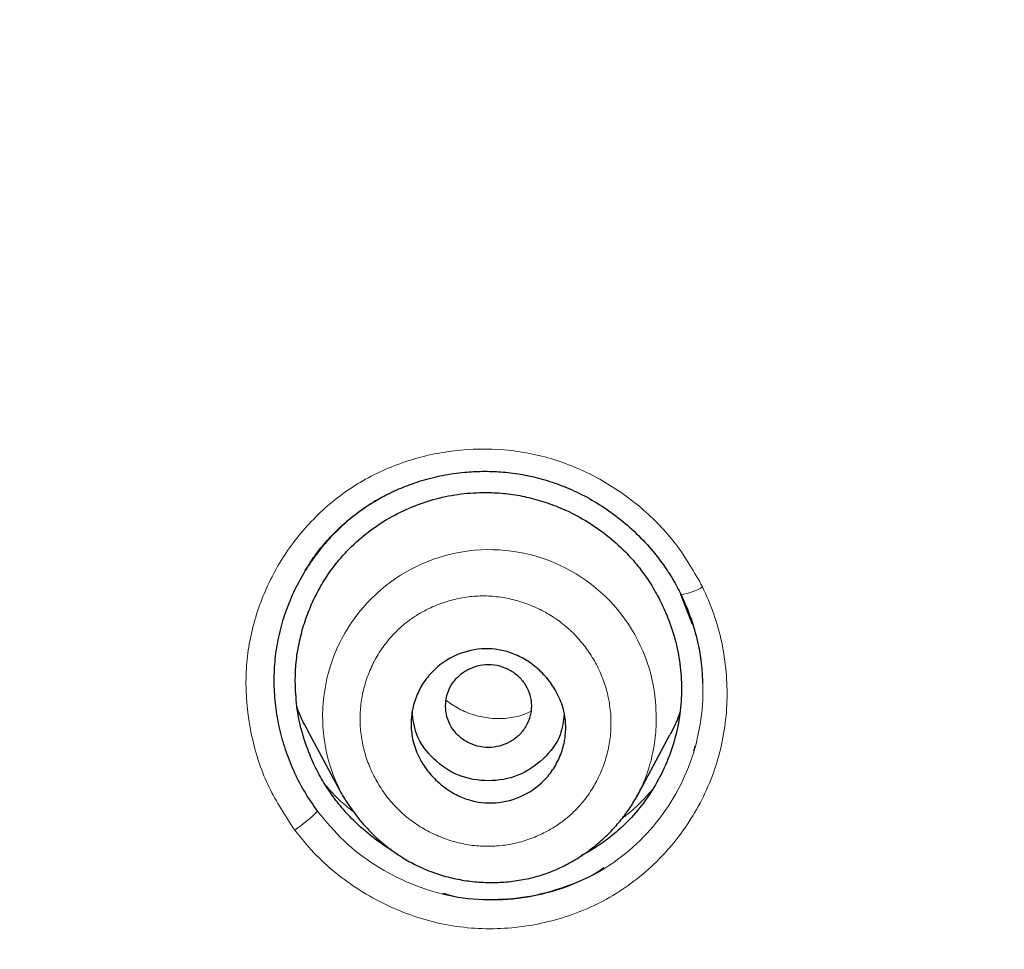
# Model space of a CAD drawing. Header units: millimetres. Extents: x 8 to 830, y 12 to 2106.
# Tile 369 of 624: x 439 to 450, y 1844 to 1855. Entities that reach past the tile are written whole.
import ezdxf

# ---------------------------------------------------------------- set-up
doc = ezdxf.new("R2010")
doc.units = ezdxf.units.MM

msp = doc.modelspace()

# ---------------------------------------------------------------- linework, layer by layer
at = {"color": 7, "linetype": 'Continuous', "lineweight": 30}
for p, q in [((446.6, 1847.86), (446.465, 1848.21)), ((446.6, 1847.86), (446.465, 1848.21)), ((442.111, 1846.642), (442.505, 1845.903)), ((445.954, 1845.862), (446.334, 1846.574)), ((442.445, 1845.818), (442.445, 1845.817)), ((442.445, 1845.818), (442.445, 1845.817)), ((446.018, 1845.769), (446.018, 1845.769)), ((446.018, 1845.769), (446.018, 1845.769))]:
    msp.add_line(p, q, dxfattribs=at)
at = {"color": 8, "linetype": 'Continuous', "lineweight": 0}
for centre, radius, start, end in [((444.235, 1846.79), 1.941, 3.8961, 206.9727), ((446.419, 1848.739), 0.531, 274.9573, 303.9446), ((440.933, 1846.993), 1.845, 304.1434, 314.8345)]:
    msp.add_arc(centre, radius, start, end, dxfattribs=at)
at = {"color": 7, "linetype": 'Continuous', "lineweight": 30}
for points, knots in [([(510.735, 1777.283), (511.196, 1778.511), (512.114, 1780.956), (513.098, 1784.726), (513.872, 1788.507), (514.456, 1792.3), (514.943, 1796.485), (515.298, 1801.065), (515.507, 1806.03), (515.602, 1811.577), (515.593, 1817.706), (515.581, 1824.436), (515.477, 1831.185), (515.158, 1837.963), (514.614, 1843.619), (513.944, 1848.142), (513.279, 1851.54), (512.399, 1854.924), (511.244, 1858.268), (509.826, 1861.345), (508.149, 1864.109), (506.256, 1866.524), (504.046, 1868.669), (501.607, 1870.523), (499.025, 1872.121), (495.903, 1873.724), (492.217, 1875.246), (487.967, 1876.614), (483.651, 1877.697), (479.286, 1878.524), (474.885, 1879.093), (470.474, 1879.417), (466.081, 1879.544), (461.71, 1879.555), (457.339, 1879.543), (452.947, 1879.415), (448.536, 1879.093), (444.134, 1878.525), (439.769, 1877.697), (435.453, 1876.616), (431.203, 1875.245), (427.517, 1873.725), (424.396, 1872.122), (421.813, 1870.525), (419.375, 1868.669), (417.164, 1866.525), (415.271, 1864.109), (413.594, 1861.345), (412.176, 1858.269), (411.021, 1854.924), (410.141, 1851.54), (409.476, 1848.142), (408.806, 1843.619), (408.262, 1837.963), (407.943, 1831.185), (407.839, 1824.437), (407.828, 1817.706), (407.817, 1811.126), (407.941, 1804.673), (408.288, 1798.348), (408.866, 1792.889), (409.585, 1788.305), (410.354, 1784.591), (411.329, 1780.89), (412.232, 1778.489), (412.686, 1777.283)], [0, 0, 0, 0, 0.01422, 0.028301, 0.042283, 0.056188, 0.070046, 0.088148, 0.106186, 0.124159, 0.148558, 0.172923, 0.197399, 0.221993, 0.24671, 0.259145, 0.27167, 0.284302, 0.297067, 0.309991, 0.320883, 0.3319, 0.342924, 0.353811, 0.364567, 0.375221, 0.391058, 0.40678, 0.422432, 0.438055, 0.453668, 0.469227, 0.484683, 0.500001, 0.515318, 0.530774, 0.546334, 0.561944, 0.577571, 0.59322, 0.608942, 0.624779, 0.635434, 0.646191, 0.657076, 0.668103, 0.679114, 0.690014, 0.702933, 0.7157, 0.728331, 0.740856, 0.753291, 0.778008, 0.802602, 0.827078, 0.851444, 0.875842, 0.898728, 0.921719, 0.944802, 0.958463, 0.9722, 0.986034, 1, 1, 1, 1]), ([(510.735, 1777.283), (511.196, 1778.511), (512.114, 1780.956), (513.098, 1784.726), (513.872, 1788.507), (514.456, 1792.3), (514.943, 1796.485), (515.298, 1801.065), (515.507, 1806.03), (515.602, 1811.577), (515.593, 1817.706), (515.581, 1824.436), (515.477, 1831.185), (515.158, 1837.963), (514.614, 1843.619), (513.944, 1848.142), (513.279, 1851.54), (512.399, 1854.924), (511.244, 1858.268), (509.826, 1861.345), (508.149, 1864.109), (506.256, 1866.524), (504.046, 1868.669), (501.607, 1870.523), (499.025, 1872.121), (495.903, 1873.724), (492.217, 1875.246), (487.967, 1876.614), (483.651, 1877.697), (479.286, 1878.524), (474.885, 1879.093), (470.474, 1879.417), (466.081, 1879.544), (461.71, 1879.555), (457.339, 1879.543), (452.947, 1879.415), (448.536, 1879.093), (444.134, 1878.525), (439.769, 1877.697), (435.453, 1876.616), (431.203, 1875.245), (427.517, 1873.725), (424.396, 1872.122), (421.813, 1870.525), (419.375, 1868.669), (417.164, 1866.525), (415.271, 1864.109), (413.594, 1861.345), (412.176, 1858.269), (411.021, 1854.924), (410.141, 1851.54), (409.476, 1848.142), (408.806, 1843.619), (408.262, 1837.963), (407.943, 1831.185), (407.839, 1824.437), (407.828, 1817.706), (407.817, 1811.126), (407.941, 1804.673), (408.288, 1798.348), (408.866, 1792.889), (409.585, 1788.305), (410.354, 1784.591), (411.329, 1780.89), (412.232, 1778.489), (412.686, 1777.283)], [0, 0, 0, 0, 0.01422, 0.028301, 0.042283, 0.056188, 0.070046, 0.088148, 0.106186, 0.124159, 0.148558, 0.172923, 0.197399, 0.221993, 0.24671, 0.259145, 0.27167, 0.284302, 0.297067, 0.309991, 0.320883, 0.3319, 0.342924, 0.353811, 0.364567, 0.375221, 0.391058, 0.40678, 0.422432, 0.438055, 0.453668, 0.469227, 0.484683, 0.500001, 0.515318, 0.530774, 0.546334, 0.561944, 0.577571, 0.59322, 0.608942, 0.624779, 0.635434, 0.646191, 0.657076, 0.668103, 0.679114, 0.690014, 0.702933, 0.7157, 0.728331, 0.740856, 0.753291, 0.778008, 0.802602, 0.827078, 0.851444, 0.875842, 0.898728, 0.921719, 0.944802, 0.958463, 0.9722, 0.986034, 1, 1, 1, 1]), ([(509.342, 1777.405), (509.718, 1778.392), (510.47, 1780.366), (511.332, 1783.407), (512.046, 1786.476), (512.617, 1789.571), (513.077, 1792.68), (513.51, 1796.392), (513.859, 1800.711), (514.082, 1805.632), (514.182, 1810.777), (514.188, 1816.142), (514.173, 1821.731), (514.115, 1827.323), (513.942, 1832.92), (513.588, 1838.517), (513.084, 1843.169), (512.519, 1846.875), (511.991, 1849.641), (511.334, 1852.386), (510.519, 1855.094), (509.512, 1857.746), (508.383, 1860.098), (507.165, 1862.141), (505.916, 1863.888), (504.502, 1865.514), (502.758, 1867.162), (500.656, 1868.771), (498.205, 1870.302), (495.467, 1871.725), (492.454, 1873.021), (489.178, 1874.177), (485.839, 1875.143), (482.453, 1875.939), (478.747, 1876.63), (474.722, 1877.159), (470.387, 1877.487), (466.047, 1877.618), (461.711, 1877.632), (457.374, 1877.617), (453.033, 1877.484), (448.697, 1877.159), (444.672, 1876.63), (440.967, 1875.94), (437.582, 1875.144), (434.243, 1874.177), (430.966, 1873.02), (427.952, 1871.725), (425.215, 1870.302), (422.765, 1868.771), (420.664, 1867.161), (418.919, 1865.515), (417.506, 1863.888), (416.255, 1862.141), (415.039, 1860.097), (413.909, 1857.746), (412.902, 1855.094), (412.087, 1852.386), (411.43, 1849.642), (410.902, 1846.875), (410.337, 1843.17), (409.833, 1838.517), (409.479, 1832.921), (409.306, 1827.324), (409.248, 1821.731), (409.233, 1816.142), (409.239, 1810.852), (409.333, 1805.856), (409.537, 1801.159), (409.896, 1796.466), (410.376, 1792.367), (410.925, 1788.863), (411.488, 1785.949), (412.182, 1783.059), (413.011, 1780.196), (413.722, 1778.336), (414.078, 1777.405)], [0, 0, 0, 0, 0.011709, 0.0234, 0.035079, 0.046745, 0.058401, 0.070053, 0.08835, 0.106637, 0.124908, 0.145647, 0.166375, 0.187119, 0.207887, 0.228673, 0.249479, 0.259892, 0.270315, 0.28075, 0.291198, 0.301658, 0.31213, 0.319994, 0.327864, 0.335737, 0.343609, 0.354092, 0.364563, 0.37502, 0.38755, 0.400066, 0.41258, 0.425091, 0.437599, 0.45323, 0.468841, 0.484431, 0.499999, 0.515569, 0.531166, 0.546782, 0.562408, 0.574915, 0.587424, 0.599934, 0.612454, 0.624987, 0.635443, 0.645912, 0.656393, 0.664263, 0.672136, 0.680006, 0.687871, 0.698343, 0.708803, 0.71925, 0.729685, 0.740108, 0.750521, 0.771326, 0.792113, 0.81288, 0.833624, 0.854353, 0.875091, 0.892532, 0.909986, 0.927451, 0.944927, 0.955919, 0.966921, 0.977933, 0.988958, 1, 1, 1, 1]), ([(509.342, 1777.405), (509.718, 1778.392), (510.47, 1780.366), (511.332, 1783.407), (512.046, 1786.476), (512.617, 1789.571), (513.077, 1792.68), (513.51, 1796.392), (513.859, 1800.711), (514.082, 1805.632), (514.182, 1810.777), (514.188, 1816.142), (514.173, 1821.731), (514.115, 1827.323), (513.942, 1832.92), (513.588, 1838.517), (513.084, 1843.169), (512.519, 1846.875), (511.991, 1849.641), (511.334, 1852.386), (510.519, 1855.094), (509.512, 1857.746), (508.383, 1860.098), (507.165, 1862.141), (505.916, 1863.888), (504.502, 1865.514), (502.758, 1867.162), (500.656, 1868.771), (498.205, 1870.302), (495.467, 1871.725), (492.454, 1873.021), (489.178, 1874.177), (485.839, 1875.143), (482.453, 1875.939), (478.747, 1876.63), (474.722, 1877.159), (470.387, 1877.487), (466.047, 1877.618), (461.711, 1877.632), (457.374, 1877.617), (453.033, 1877.484), (448.697, 1877.159), (444.672, 1876.63), (440.967, 1875.94), (437.582, 1875.144), (434.243, 1874.177), (430.966, 1873.02), (427.952, 1871.725), (425.215, 1870.302), (422.765, 1868.771), (420.664, 1867.161), (418.919, 1865.515), (417.506, 1863.888), (416.255, 1862.141), (415.039, 1860.097), (413.909, 1857.746), (412.902, 1855.094), (412.087, 1852.386), (411.43, 1849.642), (410.902, 1846.875), (410.337, 1843.17), (409.833, 1838.517), (409.479, 1832.921), (409.306, 1827.324), (409.248, 1821.731), (409.233, 1816.142), (409.239, 1810.852), (409.333, 1805.856), (409.537, 1801.159), (409.896, 1796.466), (410.376, 1792.367), (410.925, 1788.863), (411.488, 1785.949), (412.182, 1783.059), (413.011, 1780.196), (413.722, 1778.336), (414.078, 1777.405)], [0, 0, 0, 0, 0.011709, 0.0234, 0.035079, 0.046745, 0.058401, 0.070053, 0.08835, 0.106637, 0.124908, 0.145647, 0.166375, 0.187119, 0.207887, 0.228673, 0.249479, 0.259892, 0.270315, 0.28075, 0.291198, 0.301658, 0.31213, 0.319994, 0.327864, 0.335737, 0.343609, 0.354092, 0.364563, 0.37502, 0.38755, 0.400066, 0.41258, 0.425091, 0.437599, 0.45323, 0.468841, 0.484431, 0.499999, 0.515569, 0.531166, 0.546782, 0.562408, 0.574915, 0.587424, 0.599934, 0.612454, 0.624987, 0.635443, 0.645912, 0.656393, 0.664263, 0.672136, 0.680006, 0.687871, 0.698343, 0.708803, 0.71925, 0.729685, 0.740108, 0.750521, 0.771326, 0.792113, 0.81288, 0.833624, 0.854353, 0.875091, 0.892532, 0.909986, 0.927451, 0.944927, 0.955919, 0.966921, 0.977933, 0.988958, 1, 1, 1, 1]), ([(461.71, 1876.725), (459.784, 1876.719), (455.935, 1876.707), (450.167, 1876.421), (444.906, 1875.774), (440.169, 1874.856), (435.962, 1873.771), (431.845, 1872.41), (428.301, 1870.9), (425.325, 1869.325), (422.897, 1867.771), (420.637, 1865.993), (418.61, 1863.96), (416.866, 1861.693), (415.304, 1859.086), (413.966, 1856.162), (412.868, 1852.965), (412.03, 1849.723), (411.394, 1846.461), (410.755, 1842.089), (410.234, 1836.589), (409.939, 1829.959), (409.858, 1823.313), (409.862, 1816.661), (409.876, 1810.844), (409.989, 1805.861), (410.175, 1801.713), (410.481, 1797.567), (410.938, 1793.43), (411.563, 1789.313), (412.42, 1785.241), (413.517, 1781.214), (414.571, 1778.631), (415.1, 1777.336)], [0, 0, 0, 0, 0.041855, 0.08362, 0.125415, 0.156959, 0.188537, 0.219976, 0.251431, 0.272568, 0.293656, 0.314639, 0.33578, 0.356911, 0.377922, 0.403277, 0.42848, 0.45338, 0.478142, 0.502858, 0.552306, 0.601886, 0.651609, 0.701376, 0.751127, 0.782208, 0.813287, 0.844384, 0.875537, 0.906709, 0.937788, 0.968814, 1, 1, 1, 1]), ([(461.71, 1876.622), (459.773, 1876.616), (455.903, 1876.604), (450.104, 1876.313), (444.815, 1875.656), (440.054, 1874.726), (435.827, 1873.625), (431.692, 1872.245), (428.137, 1870.71), (425.155, 1869.108), (422.728, 1867.526), (420.475, 1865.714), (418.469, 1863.641), (416.75, 1861.337), (415.217, 1858.695), (413.911, 1855.743), (412.846, 1852.527), (412.036, 1849.278), (411.423, 1846.017), (410.808, 1841.657), (410.309, 1836.18), (410.03, 1829.586), (409.958, 1822.982), (409.961, 1816.372), (409.978, 1810.591), (410.096, 1805.639), (410.286, 1801.52), (410.596, 1797.409), (411.054, 1793.307), (411.681, 1789.219), (412.539, 1785.169), (413.635, 1781.17), (414.685, 1778.609), (415.209, 1777.329)], [0, 0, 0, 0, 0.042133, 0.084172, 0.12624, 0.157991, 0.189772, 0.221412, 0.253078, 0.274358, 0.295572, 0.316692, 0.337987, 0.359238, 0.380387, 0.405921, 0.431187, 0.456106, 0.480854, 0.505526, 0.554819, 0.604169, 0.653612, 0.70311, 0.752631, 0.783561, 0.81446, 0.845339, 0.876228, 0.907207, 0.938215, 0.96912, 1, 1, 1, 1]), ([(442.092, 1848.488), (442.103, 1848.505), (442.128, 1848.547), (442.174, 1848.618), (442.23, 1848.695), (442.294, 1848.776), (442.372, 1848.867), (442.467, 1848.964), (442.58, 1849.067), (442.711, 1849.171), (442.864, 1849.275), (443.038, 1849.374), (443.235, 1849.463), (443.453, 1849.54), (443.693, 1849.6), (443.929, 1849.634), (444.157, 1849.646), (444.373, 1849.639), (444.596, 1849.612), (444.825, 1849.563), (445.057, 1849.489), (445.289, 1849.388), (445.517, 1849.261), (445.739, 1849.105), (445.95, 1848.922), (446.124, 1848.735), (446.263, 1848.554), (446.374, 1848.386), (446.436, 1848.265), (446.468, 1848.205)], [0, 0, 0, 0, 0.012771, 0.031966, 0.048487, 0.068036, 0.09064, 0.116276, 0.144864, 0.17643, 0.211026, 0.248634, 0.289052, 0.332288, 0.378361, 0.42728, 0.465851, 0.506036, 0.547855, 0.591348, 0.636555, 0.683408, 0.731937, 0.782159, 0.834072, 0.887665, 0.92434, 0.961776, 1, 1, 1, 1]), ([(442.092, 1848.488), (442.103, 1848.505), (442.128, 1848.547), (442.174, 1848.618), (442.23, 1848.695), (442.294, 1848.776), (442.372, 1848.867), (442.467, 1848.964), (442.58, 1849.067), (442.711, 1849.171), (442.864, 1849.275), (443.038, 1849.374), (443.235, 1849.463), (443.453, 1849.54), (443.693, 1849.6), (443.929, 1849.634), (444.157, 1849.646), (444.373, 1849.639), (444.596, 1849.612), (444.825, 1849.563), (445.057, 1849.489), (445.289, 1849.388), (445.517, 1849.261), (445.739, 1849.105), (445.95, 1848.922), (446.124, 1848.735), (446.263, 1848.554), (446.374, 1848.386), (446.436, 1848.265), (446.468, 1848.205)], [0, 0, 0, 0, 0.012771, 0.031966, 0.048487, 0.068036, 0.09064, 0.116276, 0.144864, 0.17643, 0.211026, 0.248634, 0.289052, 0.332288, 0.378361, 0.42728, 0.465851, 0.506036, 0.547855, 0.591348, 0.636555, 0.683408, 0.731937, 0.782159, 0.834072, 0.887665, 0.92434, 0.961776, 1, 1, 1, 1]), ([(443.121, 1849.408), (443.05, 1849.373), (442.901, 1849.299), (442.692, 1849.156), (442.493, 1848.989), (442.315, 1848.801), (442.158, 1848.597), (442.023, 1848.377), (441.911, 1848.145), (441.824, 1847.902), (441.762, 1847.651), (441.729, 1847.395), (441.723, 1847.136), (441.744, 1846.878), (441.792, 1846.623), (441.865, 1846.373), (441.963, 1846.131), (442.084, 1845.899), (442.184, 1845.756), (442.234, 1845.684)], [0, 0, 0, 0, 0.054278, 0.11369, 0.172854, 0.231896, 0.290888, 0.349861, 0.40883, 0.467805, 0.526818, 0.585807, 0.644762, 0.703759, 0.762833, 0.821989, 0.881226, 0.940551, 1, 1, 1, 1]), ([(443.121, 1849.408), (443.05, 1849.373), (442.901, 1849.299), (442.692, 1849.156), (442.493, 1848.989), (442.315, 1848.801), (442.158, 1848.597), (442.023, 1848.377), (441.911, 1848.145), (441.824, 1847.902), (441.762, 1847.651), (441.729, 1847.395), (441.723, 1847.136), (441.744, 1846.878), (441.792, 1846.623), (441.865, 1846.373), (441.963, 1846.131), (442.084, 1845.899), (442.184, 1845.756), (442.234, 1845.684)], [0, 0, 0, 0, 0.054278, 0.11369, 0.172854, 0.231896, 0.290888, 0.349861, 0.40883, 0.467805, 0.526818, 0.585807, 0.644762, 0.703759, 0.762833, 0.821989, 0.881226, 0.940551, 1, 1, 1, 1]), ([(441.975, 1847.198), (441.977, 1847.271), (441.981, 1847.417), (442.016, 1847.634), (442.069, 1847.847), (442.145, 1848.054), (442.239, 1848.253), (442.353, 1848.441), (442.484, 1848.615), (442.649, 1848.792), (442.853, 1848.965), (443.1, 1849.123), (443.367, 1849.248), (443.649, 1849.338), (443.939, 1849.39), (444.208, 1849.401), (444.453, 1849.384), (444.67, 1849.347), (444.884, 1849.287), (445.116, 1849.199), (445.358, 1849.074), (445.602, 1848.906), (445.804, 1848.725), (445.967, 1848.541), (446.097, 1848.361), (446.209, 1848.17), (446.313, 1847.947), (446.4, 1847.691), (446.458, 1847.402), (446.477, 1847.111), (446.458, 1846.819), (446.4, 1846.532), (446.304, 1846.254), (446.174, 1845.991), (446.01, 1845.748), (445.832, 1845.549), (445.651, 1845.388), (445.48, 1845.264), (445.36, 1845.198), (445.303, 1845.167)], [0, 0, 0, 0, 0.023204, 0.04667, 0.070011, 0.093284, 0.117011, 0.14032, 0.163437, 0.186595, 0.217578, 0.2485, 0.279907, 0.311253, 0.34217, 0.373213, 0.396386, 0.419512, 0.442827, 0.466562, 0.497601, 0.528863, 0.559822, 0.583025, 0.6065, 0.629827, 0.653118, 0.684606, 0.715526, 0.746403, 0.777433, 0.80835, 0.839693, 0.871113, 0.902023, 0.932978, 0.956199, 0.979336, 1, 1, 1, 1]), ([(441.975, 1847.198), (441.977, 1847.271), (441.981, 1847.417), (442.016, 1847.634), (442.069, 1847.847), (442.145, 1848.054), (442.239, 1848.253), (442.353, 1848.441), (442.484, 1848.615), (442.649, 1848.792), (442.853, 1848.965), (443.1, 1849.123), (443.367, 1849.248), (443.649, 1849.338), (443.939, 1849.39), (444.208, 1849.401), (444.453, 1849.384), (444.67, 1849.347), (444.884, 1849.287), (445.116, 1849.199), (445.358, 1849.074), (445.602, 1848.906), (445.804, 1848.725), (445.967, 1848.541), (446.097, 1848.361), (446.209, 1848.17), (446.313, 1847.947), (446.4, 1847.691), (446.458, 1847.402), (446.477, 1847.111), (446.458, 1846.819), (446.4, 1846.532), (446.304, 1846.254), (446.174, 1845.991), (446.01, 1845.748), (445.832, 1845.549), (445.651, 1845.388), (445.48, 1845.264), (445.36, 1845.198), (445.303, 1845.167)], [0, 0, 0, 0, 0.023204, 0.04667, 0.070011, 0.093284, 0.117011, 0.14032, 0.163437, 0.186595, 0.217578, 0.2485, 0.279907, 0.311253, 0.34217, 0.373213, 0.396386, 0.419512, 0.442827, 0.466562, 0.497601, 0.528863, 0.559822, 0.583025, 0.6065, 0.629827, 0.653118, 0.684606, 0.715526, 0.746403, 0.777433, 0.80835, 0.839693, 0.871113, 0.902023, 0.932978, 0.956199, 0.979336, 1, 1, 1, 1]), ([(446.468, 1848.205), (446.507, 1848.116), (446.585, 1847.939), (446.662, 1847.659), (446.708, 1847.405), (446.714, 1847.244), (446.716, 1847.178)], [0, 0, 0, 0, 0.2726336, 0.5441915, 0.814943, 1, 1, 1, 1]), ([(446.468, 1848.205), (446.507, 1848.116), (446.585, 1847.939), (446.662, 1847.659), (446.708, 1847.405), (446.714, 1847.244), (446.716, 1847.178)], [0, 0, 0, 0, 0.2726336, 0.5441915, 0.814943, 1, 1, 1, 1]), ([(443.324, 1846.697), (443.324, 1846.718), (443.325, 1846.759), (443.332, 1846.82), (443.349, 1846.92), (443.393, 1847.055), (443.481, 1847.211), (443.635, 1847.388), (443.885, 1847.54), (444.166, 1847.589), (444.385, 1847.563), (444.547, 1847.511), (444.708, 1847.422), (444.831, 1847.319), (444.917, 1847.222), (444.97, 1847.15), (445.036, 1847.041), (445.092, 1846.907), (445.119, 1846.766), (445.125, 1846.67), (445.122, 1846.601), (445.116, 1846.539), (445.098, 1846.438), (445.053, 1846.303), (444.964, 1846.145), (444.81, 1845.97), (444.561, 1845.819), (444.282, 1845.77), (444.065, 1845.795), (443.904, 1845.847), (443.741, 1845.936), (443.616, 1846.04), (443.53, 1846.137), (443.476, 1846.21), (443.41, 1846.319), (443.355, 1846.455), (443.327, 1846.596), (443.324, 1846.671), (443.324, 1846.697)], [0, 0, 0, 0, 0.011123, 0.022112, 0.033021, 0.065591, 0.097514, 0.129118, 0.190536, 0.250329, 0.277634, 0.307391, 0.339914, 0.374982, 0.392247, 0.408183, 0.422927, 0.459667, 0.485182, 0.499686, 0.510889, 0.522004, 0.533089, 0.565954, 0.59821, 0.629706, 0.690989, 0.75018, 0.776939, 0.806579, 0.839241, 0.87493, 0.892259, 0.908385, 0.92332, 0.960042, 0.985736, 1, 1, 1, 1]), ([(443.724, 1846.911), (443.727, 1846.869), (443.734, 1846.785), (443.786, 1846.667), (443.866, 1846.565), (443.971, 1846.488), (444.093, 1846.44), (444.224, 1846.422), (444.354, 1846.44), (444.476, 1846.488), (444.581, 1846.565), (444.661, 1846.667), (444.712, 1846.785), (444.73, 1846.911), (444.712, 1847.037), (444.661, 1847.155), (444.581, 1847.256), (444.476, 1847.334), (444.354, 1847.382), (444.224, 1847.4), (444.093, 1847.382), (443.971, 1847.334), (443.866, 1847.256), (443.786, 1847.155), (443.734, 1847.037), (443.727, 1846.953), (443.724, 1846.911)], [0, 0, 0, 0, 0.041659, 0.083341, 0.125, 0.166659, 0.208341, 0.25, 0.291659, 0.333341, 0.375, 0.416659, 0.458341, 0.5, 0.541659, 0.583341, 0.625, 0.666659, 0.708341, 0.75, 0.791659, 0.833341, 0.875, 0.916659, 0.958341, 1, 1, 1, 1]), ([(443.091, 1845.239), (443.091, 1845.239), (443.004, 1845.284), (442.846, 1845.404), (442.643, 1845.582), (442.481, 1845.766), (442.351, 1845.944), (442.238, 1846.135), (442.134, 1846.359), (442.046, 1846.617), (441.986, 1846.906), (441.979, 1847.101), (441.975, 1847.198)], [0, 0, 0, 0, 0.000305, 0.124555, 0.249001, 0.342736, 0.43588, 0.529327, 0.623966, 0.750699, 0.875317, 1, 1, 1, 1]), ([(443.091, 1845.239), (443.091, 1845.239), (443.004, 1845.284), (442.846, 1845.404), (442.643, 1845.582), (442.481, 1845.766), (442.351, 1845.944), (442.238, 1846.135), (442.134, 1846.359), (442.046, 1846.617), (441.986, 1846.906), (441.979, 1847.101), (441.975, 1847.198)], [0, 0, 0, 0, 0.000305, 0.124555, 0.249001, 0.342736, 0.43588, 0.529327, 0.623966, 0.750699, 0.875317, 1, 1, 1, 1]), ([(442.112, 1846.642), (442.077, 1846.708), (442.034, 1846.79), (442.003, 1846.876), (441.997, 1846.892)], [0, 0, 0, 0, 0.811183, 1, 1, 1, 1]), ([(445.105, 1846.818), (445.095, 1846.735), (445.072, 1846.539), (444.871, 1846.282), (444.579, 1846.081), (444.222, 1846.021), (443.867, 1846.082), (443.574, 1846.283), (443.371, 1846.549), (443.347, 1846.754), (443.337, 1846.845)], [0, 0, 0, 0, 0.095991, 0.229109, 0.362126, 0.494819, 0.627973, 0.760618, 0.89372, 1, 1, 1, 1]), ([(446.452, 1846.836), (446.448, 1846.824), (446.419, 1846.74), (446.379, 1846.652), (446.337, 1846.58), (446.334, 1846.575)], [0, 0, 0, 0, 0.124375, 0.936638, 1, 1, 1, 1]), ([(446.613, 1846.391), (446.618, 1846.401), (446.625, 1846.419), (446.628, 1846.438), (446.63, 1846.447)], [0, 0, 0, 0, 0.556901, 1, 1, 1, 1]), ([(446.613, 1846.391), (446.618, 1846.401), (446.625, 1846.419), (446.628, 1846.438), (446.63, 1846.447)], [0, 0, 0, 0, 0.556901, 1, 1, 1, 1]), ([(442.503, 1845.909), (442.513, 1845.892), (442.535, 1845.853), (442.578, 1845.787), (442.631, 1845.709), (442.72, 1845.59), (442.852, 1845.437), (443.021, 1845.286), (443.189, 1845.166), (443.347, 1845.073), (443.519, 1844.994), (443.702, 1844.931), (443.893, 1844.886), (444.089, 1844.86), (444.286, 1844.853), (444.481, 1844.865), (444.673, 1844.896), (444.861, 1844.946), (445.041, 1845.016), (445.212, 1845.104), (445.372, 1845.209), (445.52, 1845.326), (445.653, 1845.452), (445.771, 1845.586), (445.875, 1845.725), (445.931, 1845.823), (445.959, 1845.872)], [0, 0, 0, 0, 0.016123, 0.034909, 0.056893, 0.082462, 0.139951, 0.200341, 0.242203, 0.285355, 0.329832, 0.375609, 0.422159, 0.468649, 0.515022, 0.561223, 0.607203, 0.652933, 0.69849, 0.744148, 0.789816, 0.834496, 0.877882, 0.919944, 0.960658, 1, 1, 1, 1]), ([(443.692, 1844.733), (443.715, 1844.726), (443.885, 1844.673), (444.22, 1844.649), (444.681, 1844.676), (445.124, 1844.801), (445.424, 1844.925), (445.559, 1845.024), (445.571, 1845.032)], [0, 0, 0, 0, 0.036498, 0.272369, 0.507033, 0.741368, 0.97777, 1, 1, 1, 1]), ([(443.692, 1844.733), (443.715, 1844.726), (443.885, 1844.673), (444.22, 1844.649), (444.681, 1844.676), (445.124, 1844.801), (445.424, 1844.925), (445.559, 1845.024), (445.571, 1845.032)], [0, 0, 0, 0, 0.036498, 0.272369, 0.507033, 0.741368, 0.97777, 1, 1, 1, 1])]:
    msp.add_open_spline(points, degree=3, knots=knots, dxfattribs=at)
at = {"color": 8, "linetype": 'Continuous', "lineweight": 0}
for points, knots in [([(414.698, 1777.363), (414.225, 1778.522), (413.283, 1780.831), (412.261, 1784.414), (411.439, 1788.029), (410.814, 1791.683), (410.284, 1795.749), (409.884, 1800.234), (409.629, 1805.133), (409.493, 1810.65), (409.478, 1816.772), (409.475, 1823.494), (409.563, 1830.215), (409.877, 1836.934), (410.427, 1842.524), (411.106, 1846.98), (411.786, 1850.307), (412.674, 1853.585), (413.826, 1856.787), (415.22, 1859.697), (416.84, 1862.278), (418.635, 1864.516), (420.7, 1866.524), (422.996, 1868.281), (425.45, 1869.815), (428.451, 1871.372), (432.019, 1872.866), (436.141, 1874.209), (440.318, 1875.272), (445, 1876.168), (450.212, 1876.803), (455.95, 1877.088), (459.787, 1877.1), (461.71, 1877.106)], [0, 0, 0, 0, 0.027811, 0.055398, 0.082938, 0.110516, 0.138178, 0.174576, 0.211159, 0.247876, 0.297974, 0.34805, 0.398105, 0.448142, 0.498248, 0.523439, 0.548708, 0.573938, 0.599093, 0.624359, 0.645457, 0.666462, 0.68755, 0.708668, 0.729707, 0.750736, 0.78232, 0.813743, 0.844809, 0.875739, 0.916964, 0.958374, 1, 1, 1, 1]), ([(461.71, 1876.056), (460.287, 1876.052), (457.443, 1876.044), (453.183, 1875.919), (448.938, 1875.601), (444.998, 1875.087), (441.364, 1874.414), (438.035, 1873.629), (434.751, 1872.681), (431.534, 1871.547), (428.579, 1870.272), (425.894, 1868.872), (423.494, 1867.363), (421.261, 1865.638), (419.251, 1863.665), (417.517, 1861.447), (416.057, 1859.045), (414.855, 1856.514), (413.876, 1853.897), (413.089, 1851.223), (412.457, 1848.517), (411.956, 1845.793), (411.43, 1842.125), (410.969, 1837.501), (410.66, 1831.925), (410.527, 1826.343), (410.502, 1820.765), (410.502, 1815.225), (410.533, 1809.721), (410.68, 1804.249), (411.007, 1798.781), (411.504, 1794.045), (412.106, 1790.048), (412.736, 1786.79), (413.535, 1783.568), (414.51, 1780.377), (415.385, 1778.32), (415.824, 1777.288)], [0, 0, 0, 0, 0.031153, 0.062241, 0.093264, 0.124292, 0.149214, 0.174231, 0.199272, 0.224213, 0.249143, 0.270053, 0.290969, 0.311752, 0.332508, 0.353493, 0.374457, 0.395355, 0.4163, 0.437235, 0.458081, 0.478875, 0.499661, 0.541623, 0.583663, 0.625704, 0.667702, 0.709692, 0.750932, 0.792205, 0.833511, 0.874862, 0.899904, 0.924876, 0.94982, 0.974812, 1, 1, 1, 1]), ([(461.71, 1876.056), (460.287, 1876.052), (457.443, 1876.044), (453.183, 1875.919), (448.938, 1875.601), (444.998, 1875.087), (441.364, 1874.414), (438.035, 1873.629), (434.751, 1872.681), (431.534, 1871.547), (428.579, 1870.272), (425.894, 1868.872), (423.494, 1867.363), (421.261, 1865.638), (419.251, 1863.665), (417.517, 1861.447), (416.057, 1859.045), (414.855, 1856.514), (413.876, 1853.897), (413.089, 1851.223), (412.457, 1848.517), (411.956, 1845.793), (411.43, 1842.125), (410.969, 1837.501), (410.66, 1831.925), (410.527, 1826.343), (410.502, 1820.765), (410.502, 1815.225), (410.533, 1809.721), (410.68, 1804.249), (411.007, 1798.781), (411.504, 1794.045), (412.106, 1790.048), (412.736, 1786.79), (413.535, 1783.568), (414.51, 1780.377), (415.385, 1778.32), (415.824, 1777.288)], [0, 0, 0, 0, 0.031153, 0.062241, 0.093264, 0.124292, 0.149214, 0.174231, 0.199272, 0.224213, 0.249143, 0.270053, 0.290969, 0.311752, 0.332508, 0.353493, 0.374457, 0.395355, 0.4163, 0.437235, 0.458081, 0.478875, 0.499661, 0.541623, 0.583663, 0.625704, 0.667702, 0.709692, 0.750932, 0.792205, 0.833511, 0.874862, 0.899904, 0.924876, 0.94982, 0.974812, 1, 1, 1, 1]), ([(441.969, 1845.465), (441.862, 1845.629), (441.648, 1845.955), (441.462, 1846.513), (441.396, 1846.994), (441.404, 1847.381), (441.454, 1847.763), (441.595, 1848.226), (441.874, 1848.736), (442.19, 1849.105), (442.486, 1849.356), (442.728, 1849.519), (442.988, 1849.654), (443.35, 1849.796), (443.827, 1849.902), (444.316, 1849.91), (444.702, 1849.856), (445.08, 1849.761), (445.531, 1849.567), (446.012, 1849.23), (446.426, 1848.808), (446.619, 1848.469), (446.715, 1848.299)], [0, 0, 0, 0, 0.062502, 0.125043, 0.187486, 0.218684, 0.249864, 0.312195, 0.37464, 0.437166, 0.468528, 0.499991, 0.531469, 0.562857, 0.625391, 0.687753, 0.718926, 0.750101, 0.812423, 0.874881, 0.937419, 1, 1, 1, 1]), ([(441.969, 1845.465), (441.862, 1845.629), (441.648, 1845.955), (441.462, 1846.513), (441.396, 1846.994), (441.404, 1847.381), (441.454, 1847.763), (441.595, 1848.226), (441.874, 1848.736), (442.19, 1849.105), (442.486, 1849.356), (442.728, 1849.519), (442.988, 1849.654), (443.35, 1849.796), (443.827, 1849.902), (444.316, 1849.91), (444.702, 1849.856), (445.08, 1849.761), (445.531, 1849.567), (446.012, 1849.23), (446.426, 1848.808), (446.619, 1848.469), (446.715, 1848.299)], [0, 0, 0, 0, 0.062502, 0.125043, 0.187486, 0.218684, 0.249864, 0.312195, 0.37464, 0.437166, 0.468528, 0.499991, 0.531469, 0.562857, 0.625391, 0.687753, 0.718926, 0.750101, 0.812423, 0.874881, 0.937419, 1, 1, 1, 1]), ([(446.715, 1848.299), (446.762, 1848.194), (446.855, 1847.984), (446.945, 1847.651), (446.997, 1847.311), (447.007, 1846.968), (446.975, 1846.627), (446.902, 1846.292), (446.786, 1845.97), (446.63, 1845.665), (446.439, 1845.381), (446.214, 1845.123), (445.959, 1844.894), (445.677, 1844.7), (445.371, 1844.544), (445.048, 1844.427), (444.711, 1844.35), (444.368, 1844.314), (444.023, 1844.319), (443.681, 1844.368), (443.347, 1844.461), (443.027, 1844.593), (442.723, 1844.761), (442.442, 1844.964), (442.185, 1845.197), (442.041, 1845.376), (441.969, 1845.465)], [0, 0, 0, 0, 0.041695, 0.083367, 0.12503, 0.166676, 0.20831, 0.249966, 0.291662, 0.333371, 0.375075, 0.41674, 0.458346, 0.499915, 0.541533, 0.583232, 0.624973, 0.666698, 0.70836, 0.749954, 0.791576, 0.833282, 0.875032, 0.916764, 0.958425, 1, 1, 1, 1]), ([(446.715, 1848.299), (446.762, 1848.194), (446.855, 1847.984), (446.945, 1847.651), (446.997, 1847.311), (447.007, 1846.968), (446.975, 1846.627), (446.902, 1846.292), (446.786, 1845.97), (446.63, 1845.665), (446.439, 1845.381), (446.214, 1845.123), (445.959, 1844.894), (445.677, 1844.7), (445.371, 1844.544), (445.048, 1844.427), (444.711, 1844.35), (444.368, 1844.314), (444.023, 1844.319), (443.681, 1844.368), (443.347, 1844.461), (443.027, 1844.593), (442.723, 1844.761), (442.442, 1844.964), (442.185, 1845.197), (442.041, 1845.376), (441.969, 1845.465)], [0, 0, 0, 0, 0.041695, 0.083367, 0.12503, 0.166676, 0.20831, 0.249966, 0.291662, 0.333371, 0.375075, 0.41674, 0.458346, 0.499915, 0.541533, 0.583232, 0.624973, 0.666698, 0.70836, 0.749954, 0.791576, 0.833282, 0.875032, 0.916764, 0.958425, 1, 1, 1, 1]), ([(442.234, 1845.684), (442.333, 1845.566), (442.531, 1845.328), (442.903, 1845.047), (443.315, 1844.83), (443.759, 1844.69), (444.22, 1844.638), (444.681, 1844.672), (445.128, 1844.789), (445.545, 1844.984), (445.915, 1845.257), (446.226, 1845.594), (446.471, 1845.984), (446.639, 1846.412), (446.724, 1846.865), (446.723, 1847.326), (446.645, 1847.783), (446.525, 1848.068), (446.465, 1848.21)], [0, 0, 0, 0, 0.062347, 0.125003, 0.187743, 0.250311, 0.312716, 0.375178, 0.437673, 0.500122, 0.562451, 0.624784, 0.687226, 0.749805, 0.812328, 0.874755, 0.937266, 1, 1, 1, 1]), ([(442.234, 1845.684), (442.333, 1845.566), (442.531, 1845.328), (442.903, 1845.047), (443.315, 1844.83), (443.759, 1844.69), (444.22, 1844.638), (444.681, 1844.672), (445.128, 1844.789), (445.545, 1844.984), (445.915, 1845.257), (446.226, 1845.594), (446.471, 1845.984), (446.639, 1846.412), (446.724, 1846.865), (446.723, 1847.326), (446.645, 1847.783), (446.525, 1848.068), (446.465, 1848.21)], [0, 0, 0, 0, 0.062347, 0.125003, 0.187743, 0.250311, 0.312716, 0.375178, 0.437673, 0.500122, 0.562451, 0.624784, 0.687226, 0.749805, 0.812328, 0.874755, 0.937266, 1, 1, 1, 1]), ([(445.647, 1846.823), (445.639, 1846.886), (445.624, 1847.012), (445.571, 1847.196), (445.495, 1847.373), (445.398, 1847.539), (445.281, 1847.691), (445.145, 1847.826), (444.993, 1847.942), (444.826, 1848.039), (444.648, 1848.113), (444.462, 1848.165), (444.272, 1848.192), (444.081, 1848.194), (443.891, 1848.17), (443.707, 1848.121), (443.543, 1848.054), (443.403, 1847.978), (443.285, 1847.898), (443.176, 1847.806), (443.068, 1847.693), (442.963, 1847.554), (442.869, 1847.389), (442.798, 1847.212), (442.75, 1847.027), (442.727, 1846.838), (442.73, 1846.648), (442.758, 1846.46), (442.81, 1846.275), (442.886, 1846.098), (442.983, 1845.931), (443.1, 1845.779), (443.236, 1845.645), (443.388, 1845.528), (443.555, 1845.432), (443.733, 1845.357), (443.919, 1845.305), (444.109, 1845.277), (444.3, 1845.276), (444.489, 1845.3), (444.675, 1845.348), (444.837, 1845.415), (444.978, 1845.491), (445.096, 1845.572), (445.204, 1845.663), (445.313, 1845.777), (445.418, 1845.916), (445.51, 1846.082), (445.582, 1846.26), (445.63, 1846.444), (445.655, 1846.634), (445.649, 1846.76), (445.647, 1846.823)], [0, 0, 0, 0, 0.020803, 0.041542, 0.062558, 0.083613, 0.104314, 0.12502, 0.145813, 0.166529, 0.187515, 0.208522, 0.22921, 0.249953, 0.270611, 0.291581, 0.312419, 0.32832, 0.343922, 0.359383, 0.374867, 0.395646, 0.416358, 0.437358, 0.458394, 0.479104, 0.499857, 0.520696, 0.541471, 0.562534, 0.583617, 0.604313, 0.624986, 0.645829, 0.666551, 0.687498, 0.708577, 0.729286, 0.749997, 0.770771, 0.791489, 0.81251, 0.828303, 0.843871, 0.859376, 0.874978, 0.89562, 0.916612, 0.937453, 0.958577, 0.979302, 1, 1, 1, 1]), ([(444.715, 1846.846), (444.684, 1846.832), (444.626, 1846.805), (444.531, 1846.783), (444.406, 1846.762), (444.245, 1846.763), (444.058, 1846.801), (443.882, 1846.87), (443.781, 1846.941), (443.733, 1846.975)], [0, 0, 0, 0, 0.095915, 0.187667, 0.279666, 0.46303, 0.646159, 0.829102, 1, 1, 1, 1]), ([(446.171, 1846.922), (446.174, 1846.838), (446.182, 1846.669), (446.152, 1846.417), (446.096, 1846.193), (446.027, 1846.003), (445.971, 1845.899), (445.945, 1845.85)], [0, 0, 0, 0, 0.227774, 0.455143, 0.681677, 0.85096, 1, 1, 1, 1]), ([(442.657, 1845.676), (442.606, 1845.716), (442.486, 1845.81), (442.385, 1845.924), (442.328, 1845.99)], [0, 0, 0, 0, 0.424978, 1, 1, 1, 1]), ([(442.657, 1845.676), (442.606, 1845.716), (442.486, 1845.81), (442.385, 1845.924), (442.328, 1845.99)], [0, 0, 0, 0, 0.424978, 1, 1, 1, 1]), ([(446.123, 1845.928), (446.088, 1845.888), (445.999, 1845.787), (445.884, 1845.68), (445.801, 1845.619), (445.783, 1845.606)], [0, 0, 0, 0, 0.339829, 0.862291, 1, 1, 1, 1]), ([(446.123, 1845.928), (446.088, 1845.888), (445.999, 1845.787), (445.884, 1845.68), (445.801, 1845.619), (445.783, 1845.606)], [0, 0, 0, 0, 0.339829, 0.862291, 1, 1, 1, 1])]:
    msp.add_open_spline(points, degree=3, knots=knots, dxfattribs=at)

doc.saveas('drawing.dxf')
